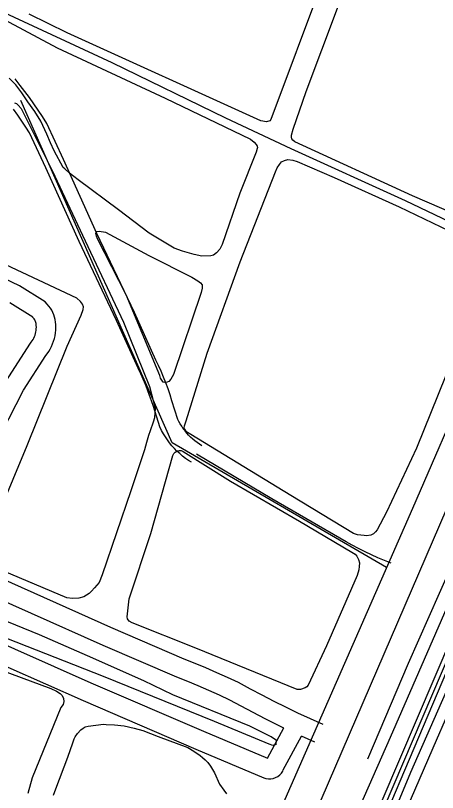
# Model space of a CAD drawing. Extents: x 3683613 to 3738215, y 469626 to 495384.
# Drawn here: x 3699120 to 3699768, y 478222 to 479415 of the extents above; entities that cross this region are included whole.
import ezdxf

# ---------------------------------------------------------------- set-up
doc = ezdxf.new("R2010")
doc.units = 0
for name, color, linetype in [('V-RAIL-TRAK', 7, 'Continuous'), ('V-ROAD-CNTR', 7, 'Continuous'), ('V-SITE-OTLN', 7, 'Continuous'), ('V-SITE-VEGE', 7, 'Continuous'), ('V-TOPO-SHOR', 7, 'Continuous'), ('V-UTIL-LINE', 7, 'Continuous')]:
    doc.layers.add(name, color=color, linetype=linetype)

msp = doc.modelspace()

# ---------------------------------------------------------------- linework, layer by layer
at = {"layer": 'V-RAIL-TRAK'}
for points in [[(3699187.9, 477140.7), (3699216.2, 477207.7), (3699265.1, 477319.3), (3699323.4, 477452.2), (3699375.5, 477572.1), (3699434.9, 477709.7), (3699505.2, 477868.6), (3699567.2, 478010.4), (3699569, 478014.4), (3699629.5, 478155.5), (3699695.8, 478306.7), (3699774.1, 478486.6), (3699836.1, 478629.2), (3699884.3, 478739.7), (3699940.4, 478867.9), (3699985.6, 478973.8)], [(3699605.9, 477960), (3699620.6, 477991.3), (3699659.8, 478090.4), (3699727.3, 478252.8), (3699793.1, 478403.2), (3699859.2, 478551.4), (3699929.2, 478716.6), (3699989.9, 478852.9), (3700022.6, 478938.4)], [(3699296.8, 477343.9), (3699322.8, 477394.1), (3699387.6, 477511.1), (3699414.3, 477559.4), (3699460.1, 477629.9), (3699507, 477691.9), (3699512.9, 477700.2), (3699518.6, 477708.7), (3699524.1, 477717.3), (3699529.4, 477726.1), (3699534.5, 477734.9), (3699582.9, 477844.3), (3699614.1, 477925.4), (3699635.3, 477982.1), (3699636.3, 477984.6), (3699686.7, 478117.7), (3699761.6, 478290.2), (3699809.4, 478401.2), (3699866.8, 478535.8), (3699927.8, 478676.7), (3699942.7, 478710.8)]]:
    msp.add_lwpolyline(points, dxfattribs=at)
at = {"layer": 'V-ROAD-CNTR'}
for points in [[(3698262.2, 475169.8), (3698773.2, 476337.7), (3699333, 477615.8), (3699804, 478707.9), (3700316.4, 479884.8), (3700434, 480167.4)], [(3700342.5, 480071.2), (3699729.5, 478658.1), (3699099.6, 477221.1), (3698725.5, 476355.7), (3698323.8, 475445.2), (3698202.8, 475164.1)], [(3699406.3, 478754.3), (3699402.4, 478756.8), (3699398.9, 478759.3), (3699395.5, 478761.9), (3699392.2, 478764.7), (3699389, 478767.6), (3699386, 478770.7), (3699383.1, 478773.9), (3699380.4, 478777.3), (3699377.8, 478780.7), (3699375.4, 478784.3), (3699373.1, 478788), (3699371.1, 478791.7), (3699369.5, 478794.9), (3699360.4, 478823.7), (3699357.5, 478832.7), (3699354.3, 478841.9), (3699351, 478850.9), (3699347.4, 478859.9), (3699343.7, 478868.8), (3699339.8, 478877.6), (3699335.8, 478886), (3699302.6, 478959.3), (3699245.1, 479080.8), (3699193.8, 479194.1), (3699168.2, 479249.5), (3699161.5, 479260.2), (3699155, 479270), (3699148.4, 479279.7), (3699141.5, 479289.3), (3699134.6, 479298.7), (3699127.4, 479308.1), (3699119.4, 479318.1)], [(3699689.8, 478567.5), (3699360.7, 478759), (3699128.3, 479284.8)], [(3699390.2, 478729), (3699385.7, 478731.9), (3699381.1, 478735.1), (3699376.6, 478738.6), (3699372.3, 478742.3), (3699368.1, 478746.1), (3699364.1, 478750.2), (3699360.3, 478754.4), (3699356.7, 478758.8), (3699353.4, 478763.3), (3699350.2, 478768), (3699347.2, 478772.9), (3699344.5, 478777.8), (3699341.6, 478783.6), (3699331.8, 478814.6), (3699329, 478823.3), (3699326.1, 478831.8), (3699323, 478840.2), (3699319.7, 478848.5), (3699316.2, 478856.8), (3699312.5, 478865), (3699308.5, 478873.4), (3699275.4, 478946.8), (3699217.9, 479068.2), (3699166.6, 479181.6), (3699141.8, 479235.1), (3699136.2, 479243.9), (3699130.1, 479253.3), (3699123.8, 479262.5), (3699117.3, 479271.7)], [(3699064.1, 478707.9), (3699132.3, 478839.9), (3699166.6, 478893.1), (3699168.6, 478895.6), (3699171.1, 478899.2), (3699173.3, 478903), (3699175.3, 478906.9), (3699177.1, 478910.9), (3699178.6, 478915), (3699179.8, 478919.1), (3699180.8, 478923.4), (3699181.5, 478927.7), (3699182, 478932), (3699182.2, 478936.4), (3699182.1, 478940.8), (3699181.7, 478944.5), (3699181.1, 478948.3), (3699180.2, 478952.1), (3699179, 478955.7), (3699177.5, 478959.3), (3699175.7, 478962.7), (3699173.7, 478966), (3699171.5, 478969.1), (3699169, 478972), (3699165.5, 478975.6), (3699126.1, 479000.4), (3698997.4, 479061.5)], [(3699106.3, 478854.9), (3699142.1, 478910.5), (3699144.4, 478913.4), (3699145.8, 478915.5), (3699147.1, 478917.6), (3699148.2, 478919.8), (3699149.2, 478922.1), (3699150.1, 478924.4), (3699150.8, 478926.8), (3699151.4, 478929.3), (3699151.8, 478931.7), (3699152, 478934.2), (3699152.2, 478936.7), (3699152.1, 478939.2), (3699152, 478940.8), (3699151.7, 478942.3), (3699151.3, 478943.8), (3699150.9, 478945.2), (3699150.3, 478946.6), (3699149.6, 478948), (3699148.8, 478949.3), (3699147.9, 478950.6), (3699146.9, 478951.7), (3699146.6, 478952), (3699111.6, 478974.1)], [(3699697, 478574.3), (3699686.8, 478578.3), (3699676.7, 478582.5), (3699666.7, 478587), (3699656.8, 478591.7), (3699647, 478596.5), (3699637.3, 478601.7), (3699627.7, 478607), (3699513.7, 478672.9), (3699398.3, 478741.6)], [(3699592.3, 478326.1), (3699553.7, 478343.7), (3699535.4, 478352.6), (3699517.2, 478361.8), (3699499, 478371.1), (3699481, 478380.6), (3699462.5, 478390.6), (3699445.8, 478398.4), (3699429.3, 478405.8), (3699412.6, 478413.1), (3699395.9, 478420.1), (3699379.3, 478426.8), (3699266.6, 478475.1), (3699045.5, 478574), (3699018.9, 478583.7)], [(3699532.2, 478320.8), (3699522.1, 478325.7), (3699503.6, 478335), (3699485.2, 478344.5), (3699466.8, 478354.2), (3699449.1, 478363.7), (3699433.3, 478371.1), (3699417.1, 478378.4), (3699400.8, 478385.5), (3699384.5, 478392.4), (3699367.8, 478399.1), (3699254.6, 478447.6), (3699034.2, 478546.1)], [(3699061.9, 478467.4), (3699236, 478390.4), (3699408.7, 478315.9), (3699507, 478274.6)], [(3699049.9, 478439.9), (3699224, 478362.9), (3699396.9, 478288.3), (3699501.6, 478244.3), (3699504.6, 478243.3), (3699508.4, 478242.7), (3699512.2, 478242.7), (3699515.9, 478243.3), (3699519.5, 478244.6), (3699522.8, 478246.4), (3699525.8, 478248.7), (3699528.4, 478251.5), (3699530.5, 478254.7), (3699531.3, 478256.5), (3699559.3, 478308.2)], [(3699507, 478274.6), (3699532, 478320.9)], [(3699579.8, 478298.9), (3699559.4, 478308.2)]]:
    msp.add_lwpolyline(points, dxfattribs=at)
at = {"layer": 'V-SITE-OTLN'}
msp.add_lwpolyline([(3699984.3, 477369.6), (3699647.4, 477525.9), (3699591.8, 477540), (3699499.7, 477564.5), (3699476.5, 477579), (3699464.2, 477591), (3699437.8, 477638.1), (3699594.9, 478002.8), (3699629.1, 478082.2), (3700005.7, 478964.5)], dxfattribs=at)
at = {"layer": 'V-SITE-VEGE'}
for points in [[(3699861, 479081.8), (3699729.7, 479138.6), (3699549, 479221.6), (3699545.9, 479224), (3699544.3, 479226.1), (3699544, 479228.6), (3699543.9, 479231.8), (3699546.5, 479240.6), (3699566.4, 479298.7), (3699614.5, 479426.9), (3699666.1, 479557.8), (3699697.1, 479658), (3699698.5, 479661.8), (3699701.1, 479665.1), (3699704.9, 479666), (3699708.5, 479666.3), (3699709.8, 479666.6), (3699714.2, 479666.1), (3699888.7, 479586.8)], [(3699070.4, 478593.7), (3699138.2, 478754.7), (3699199.6, 478907.7), (3699221.2, 478955.3), (3699224.1, 478963.8), (3699224.6, 478968.1), (3699223.2, 478971.9), (3699220.1, 478976.2), (3699214.4, 478981), (3699070.8, 479048.5), (3698851.8, 479161.2), (3698737.7, 479216.5), (3698716.8, 479592.3), (3698909.3, 479507.2), (3699050.5, 479436.8), (3699184.3, 479365.6), (3699350.1, 479288.4), (3699481.2, 479225.7), (3699486.4, 479220.9), (3699489.7, 479217.1), (3699491.1, 479214.7), (3699491.7, 479212.8), (3699491.1, 479210.9)], [(3699591.7, 479468.4), (3699512.3, 479255.9), (3699510.7, 479253.7), (3699505.3, 479252), (3699496.6, 479253.5), (3699199.6, 479388.8), (3699141, 479417.4)], [(3699491.1, 479210.9), (3699489.8, 479205.4), (3699464.6, 479142.5), (3699437.3, 479063.6), (3699433.9, 479056.5), (3699428.8, 479050.7), (3699423.9, 479047.4), (3699419.9, 479046), (3699406, 479045.8), (3699394.3, 479048.1), (3699376.5, 479053.3), (3699364, 479057.8), (3699325.6, 479081.2), (3699278.4, 479116.7), (3699216.6, 479163), (3699203.2, 479173.4), (3699195.7, 479179.8), (3699193.5, 479182), (3699179.3, 479207.3), (3699173.7, 479219.8), (3699168.4, 479233), (3699158.9, 479253.3), (3699149.7, 479267.8), (3699139.2, 479282.9), (3699129.8, 479296.7), (3699120.6, 479308.8), (3699110.5, 479319.3)], [(3699118.8, 479281.3), (3699121.6, 479280.3), (3699124.3, 479277.6), (3699128.7, 479272.5), (3699176.5, 479177.1), (3699227.1, 479069.3), (3699285.8, 478944.5), (3699326, 478845.7), (3699334.8, 478812.4), (3699333.7, 478797.2), (3699331.6, 478790.6), (3699326.9, 478777.2), (3699324.5, 478770.1), (3699321.4, 478759.5), (3699318, 478748.3), (3699297.3, 478685.2), (3699253.1, 478556.1), (3699248.6, 478544.6), (3699241.6, 478536.1), (3699236.8, 478531.1), (3699233.1, 478527.5), (3699229, 478524.8), (3699225, 478522.5), (3699217.4, 478520.3), (3699207.6, 478519.6), (3699198.9, 478520.8), (3699089.3, 478567)], [(3699802.2, 478915.7), (3699735.6, 478750.9), (3699689.6, 478652.5), (3699675.3, 478625.4), (3699672.9, 478622.1), (3699669.6, 478619.3), (3699665.6, 478617.3), (3699659.3, 478616.2), (3699655.3, 478616.4), (3699650.6, 478616.9), (3699645.5, 478617.6), (3699638.9, 478619.7), (3699543, 478678), (3699389.5, 478771.7), (3699384, 478774.9), (3699381.5, 478777.6), (3699379.9, 478779.7), (3699379.3, 478780.8), (3699379.3, 478782.2), (3699379.8, 478785.2), (3699380.6, 478788.2), (3699382.2, 478792.8), (3699414.3, 478896.8), (3699465.2, 479037.2), (3699519.1, 479175.2), (3699522, 479181.5), (3699525.5, 479186.7), (3699528.7, 479190.6), (3699533, 479192.8), (3699538.2, 479194), (3699545.8, 479193.3), (3699552.6, 479191.4), (3699609.5, 479166.4), (3699709.3, 479121.4), (3699799, 479078.3)], [(3699082.8, 478415.5), (3699174.6, 478381.6), (3699183.3, 478377.4), (3699188.6, 478373.6), (3699191.6, 478370.9), (3699193.8, 478366.3), (3699194.2, 478361.7), (3699193.4, 478357.1), (3699189.7, 478352.4), (3699145.9, 478244.2), (3699138.9, 478220.4)], [(3699178.6, 478217.7), (3699182, 478227.5), (3699200.4, 478276.2), (3699208, 478298.3), (3699210.1, 478304), (3699211.7, 478307.3), (3699215.5, 478312.5), (3699220.3, 478318), (3699224.1, 478320.5), (3699227.3, 478322.5), (3699231.9, 478323.9), (3699255, 478326.9), (3699259.1, 478326.4), (3699272.1, 478325.8), (3699287.1, 478324.3), (3699302.4, 478320.7), (3699315.5, 478317.1), (3699339.2, 478307.9), (3699384.6, 478290.8), (3699394.2, 478285.2), (3699403.5, 478278.8), (3699407.3, 478275.6), (3699411.2, 478272.1), (3699415.3, 478267.8), (3699419.5, 478262.4), (3699425.6, 478252.2), (3699433.4, 478234.6), (3699439.8, 478225.2), (3699444, 478219.5)]]:
    msp.add_lwpolyline(points, dxfattribs=at)
for points in [[(3699341.8, 478862.2), (3699290.2, 478986.3), (3699245.8, 479072.4), (3699244.4, 479076.2), (3699243.3, 479080.3), (3699243.8, 479082.7), (3699244.1, 479083.6), (3699248.4, 479084.2), (3699258.2, 479082.4), (3699325, 479046.8), (3699390.7, 479013.4), (3699400, 479007.8), (3699404.4, 479004.9), (3699406.9, 479001.9), (3699407, 478996.5), (3699405.4, 478989.7), (3699362.5, 478863.8), (3699358.8, 478856.7), (3699355.5, 478853.4), (3699353.1, 478852), (3699349.3, 478851.4), (3699347.1, 478852.4), (3699344.7, 478855.1), (3699343, 478858.4)], [(3699377.6, 478745.5), (3699450.5, 478699.9), (3699556.3, 478638.5), (3699636.8, 478591.1), (3699641.8, 478587.7), (3699644, 478584.7), (3699647, 478579.6), (3699648.2, 478574.7), (3699648, 478569), (3699647.2, 478563.8), (3699644.9, 478555.1), (3699597.4, 478447.1), (3699569.6, 478386.6), (3699567.2, 478384.1), (3699565, 478382.8), (3699557.7, 478380.2), (3699552.8, 478380.2), (3699396.8, 478443.6), (3699299.2, 478482.3), (3699294.8, 478485), (3699292.3, 478488.5), (3699291.5, 478491.8), (3699294.9, 478519.3), (3699328.1, 478619.5), (3699361.9, 478739.5), (3699363.2, 478742.3), (3699365.4, 478744.5), (3699367.6, 478745.9), (3699369.4, 478746.7), (3699371.6, 478747), (3699374.6, 478747)]]:
    msp.add_lwpolyline(points, close=True, dxfattribs=at)
at = {"layer": 'V-TOPO-SHOR'}
for points in [[(3699842.3, 479071.9), (3699719, 479130.5), (3699543.3, 479210.5), (3699443, 479257.9), (3699268.4, 479342.6), (3699104.5, 479418.9), (3698979.2, 479481.8), (3698935.7, 479506), (3698883, 479528.2), (3698759.5, 479583.2), (3698649.6, 479630)], [(3699661.2, 478273.7), (3699723.3, 478420.5), (3699787.1, 478564), (3699863.1, 478746.4), (3699960, 478967.9)], [(3699520.5, 478295.6), (3699520.9, 478301.5), (3699512.9, 478307.2), (3699480.1, 478323.7), (3699361.8, 478371.8), (3699317.3, 478393.2), (3699230.6, 478431.6), (3699157.2, 478464.1), (3698999.9, 478527.9), (3698881.5, 478576.1), (3698826.3, 478601.7), (3698804.2, 478611), (3698797, 478613.7), (3698790.9, 478617.4), (3698787.3, 478620.1), (3698781.2, 478626.1), (3698776.5, 478632.3), (3698762.8, 478653.6), (3698734.2, 478693.5), (3698686.4, 478759.3), (3698680.8, 478768.9), (3698677.2, 478777.1), (3698671.8, 478788.2)], [(3699520.5, 478295.6), (3699515.3, 478293.9), (3699509.5, 478295.9), (3699425.7, 478330.9), (3699255.4, 478400), (3699092.1, 478463.8)]]:
    msp.add_lwpolyline(points, dxfattribs=at)
at = {"layer": 'V-UTIL-LINE'}
for points in [[(3699633.5, 477933.5), (3699583, 477956.1), (3699818.7, 478509.8)], [(3699633.5, 477933.5), (3699636.4, 477940.9), (3699592.2, 477959.2), (3699823.7, 478505.8)]]:
    msp.add_lwpolyline(points, dxfattribs=at)

doc.saveas('drawing.dxf')
